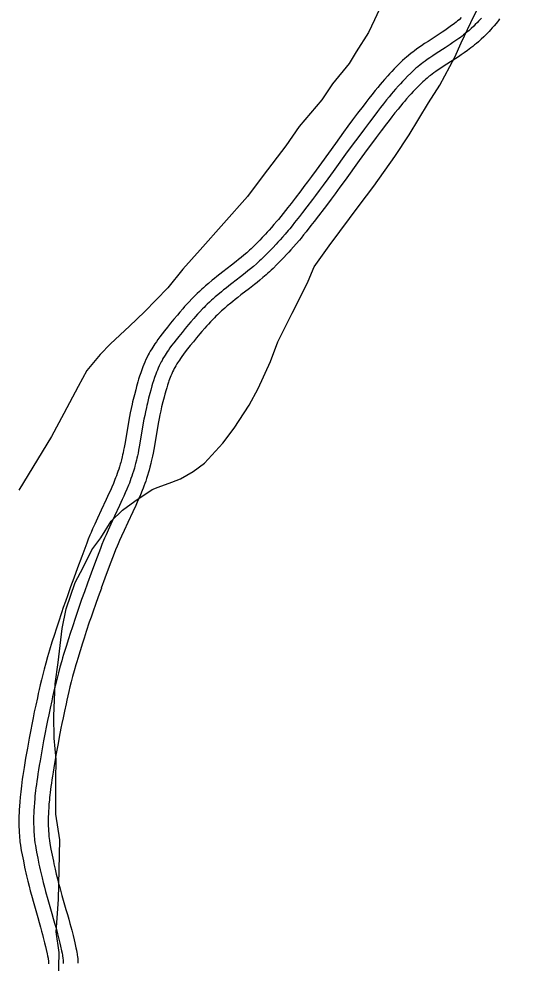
# Model space of a CAD drawing. Extents: x 3192986 to 3230865, y 867483 to 892886.
# Drawn here: x 3227184 to 3227695, y 873558 to 874523 of the extents above; entities that cross this region are included whole.
import ezdxf

# ---------------------------------------------------------------- set-up
doc = ezdxf.new("R2010")
doc.units = 0
doc.layers.add('V-ROAD-CNTR', color=7, linetype='Continuous')
doc.layers.add('V-SITE-VEGE', color=7, linetype='Continuous')

msp = doc.modelspace()

# ---------------------------------------------------------------- linework, layer by layer
at = {"layer": 'V-ROAD-CNTR'}
for points in [[(3227636.71, 874524.71), (3227634.36, 874522.6), (3227632.83, 874521.28), (3227631.31, 874520.01), (3227629.8, 874518.8), (3227628.32, 874517.65), (3227626.85, 874516.54), (3227625.43, 874515.49), (3227622.53, 874513.42), (3227619.77, 874511.52), (3227617.15, 874509.76), (3227612, 874506.4), (3227602.77, 874500.44), (3227599.22, 874498.11), (3227596.1, 874496.01), (3227593.36, 874494.11), (3227590.96, 874492.4), (3227588.86, 874490.86), (3227587.03, 874489.48), (3227585.4, 874488.21), (3227582.66, 874486.01), (3227580.59, 874484.27), (3227579.01, 874482.89), (3227576.75, 874480.82), (3227574.53, 874478.69), (3227571.1, 874475.25), (3227568.16, 874472.22), (3227565.61, 874469.55), (3227563.41, 874467.18), (3227561.48, 874465.07), (3227558.2, 874461.4), (3227555.76, 874458.59), (3227553.93, 874456.45), (3227551.25, 874453.24), (3227548.62, 874450), (3227545.34, 874445.86), (3227542.2, 874441.87), (3227539.18, 874437.98), (3227536.28, 874434.2), (3227530.73, 874426.89), (3227525.57, 874420), (3227520.79, 874413.53), (3227516.33, 874407.46), (3227508.05, 874396.08), (3227493.67, 874376.21), (3227488.28, 874368.81), (3227483.56, 874362.35), (3227479.41, 874356.73), (3227475.78, 874351.83), (3227472.58, 874347.58), (3227466.94, 874340.14), (3227462.68, 874334.62), (3227459.48, 874330.51), (3227454.59, 874324.36), (3227452.15, 874321.33), (3227449.69, 874318.31), (3227448.16, 874316.45), (3227445.21, 874312.96), (3227442.6, 874309.97), (3227440.29, 874307.37), (3227438.24, 874305.11), (3227436.45, 874303.16), (3227433.21, 874299.73), (3227430.79, 874297.22), (3227427.07, 874293.44), (3227423.3, 874289.72), (3227421.78, 874288.26), (3227420.28, 874286.86), (3227418.81, 874285.51), (3227417.38, 874284.24), (3227414.48, 874281.72), (3227411.73, 874279.4), (3227409.1, 874277.24), (3227406.6, 874275.23), (3227401.77, 874271.43), (3227393.11, 874264.72)], [(3227657.19, 874524.11), (3227655.67, 874522.44), (3227654.33, 874520.99), (3227653.13, 874519.74), (3227650.99, 874517.59), (3227649.36, 874516), (3227646.85, 874513.65), (3227644.28, 874511.34), (3227642.52, 874509.83), (3227640.8, 874508.4), (3227639.11, 874507.04), (3227637.45, 874505.75), (3227635.83, 874504.52), (3227634.25, 874503.35), (3227631.15, 874501.14), (3227628.2, 874499.11), (3227625.42, 874497.25), (3227620.17, 874493.82), (3227610.95, 874487.87), (3227607.53, 874485.62), (3227604.55, 874483.62), (3227601.98, 874481.84), (3227599.75, 874480.25), (3227597.82, 874478.83), (3227596.14, 874477.57), (3227594.7, 874476.45), (3227592.2, 874474.44), (3227590.36, 874472.89), (3227589, 874471.7), (3227587, 874469.87), (3227585.04, 874467.99), (3227581.78, 874464.72), (3227578.97, 874461.83), (3227576.53, 874459.27), (3227574.43, 874457.01), (3227572.6, 874455.01), (3227569.45, 874451.48), (3227567.12, 874448.8), (3227565.39, 874446.78), (3227562.84, 874443.71), (3227560.32, 874440.6), (3227557.11, 874436.56), (3227554.02, 874432.63), (3227551.05, 874428.81), (3227548.19, 874425.1), (3227542.7, 874417.86), (3227537.61, 874411.05), (3227532.86, 874404.64), (3227528.44, 874398.61), (3227520.19, 874387.27), (3227505.81, 874367.4), (3227500.4, 874359.97), (3227495.65, 874353.47), (3227491.47, 874347.8), (3227487.79, 874342.86), (3227484.56, 874338.54), (3227478.85, 874331.03), (3227474.53, 874325.42), (3227471.26, 874321.23), (3227466.31, 874314.99), (3227463.81, 874311.89), (3227461.29, 874308.79), (3227459.67, 874306.84), (3227456.6, 874303.2), (3227453.87, 874300.06), (3227451.45, 874297.34), (3227449.31, 874294.98), (3227447.42, 874292.93), (3227444.07, 874289.38), (3227441.53, 874286.75), (3227437.68, 874282.84), (3227433.77, 874278.98), (3227432.1, 874277.38), (3227430.47, 874275.85), (3227428.87, 874274.39), (3227427.3, 874272.99), (3227424.23, 874270.32), (3227421.32, 874267.86), (3227418.56, 874265.6), (3227415.94, 874263.5), (3227411, 874259.61), (3227402.3, 874252.86)], [(3227675.87, 874523.32), (3227674.71, 874521.78), (3227673.54, 874520.28), (3227672.4, 874518.86), (3227670.31, 874516.34), (3227668.41, 874514.16), (3227666.72, 874512.29), (3227665.22, 874510.68), (3227663.86, 874509.27), (3227661.54, 874506.93), (3227659.71, 874505.15), (3227656.99, 874502.6), (3227654.19, 874500.08), (3227652.22, 874498.38), (3227650.29, 874496.78), (3227648.41, 874495.27), (3227646.58, 874493.85), (3227644.81, 874492.51), (3227643.06, 874491.22), (3227639.76, 874488.86), (3227636.64, 874486.71), (3227633.7, 874484.74), (3227628.34, 874481.23), (3227619.14, 874475.3), (3227615.84, 874473.13), (3227613.01, 874471.23), (3227610.6, 874469.56), (3227608.53, 874468.09), (3227606.77, 874466.8), (3227605.26, 874465.66), (3227604, 874464.68), (3227601.74, 874462.86), (3227600.14, 874461.51), (3227599, 874460.51), (3227597.26, 874458.92), (3227595.55, 874457.28), (3227592.47, 874454.19), (3227589.78, 874451.43), (3227587.46, 874448.99), (3227585.45, 874446.83), (3227583.73, 874444.95), (3227580.7, 874441.56), (3227578.49, 874439.02), (3227576.86, 874437.11), (3227574.42, 874434.18), (3227572.02, 874431.21), (3227568.88, 874427.27), (3227565.84, 874423.4), (3227562.92, 874419.64), (3227560.11, 874415.99), (3227554.68, 874408.84), (3227549.64, 874402.1), (3227544.94, 874395.74), (3227540.55, 874389.76), (3227532.33, 874378.46), (3227517.95, 874358.6), (3227512.52, 874351.13), (3227507.74, 874344.59), (3227503.53, 874338.88), (3227499.81, 874333.88), (3227496.53, 874329.51), (3227490.77, 874321.91), (3227486.38, 874316.22), (3227483.05, 874311.95), (3227478.02, 874305.62), (3227475.46, 874302.45), (3227472.89, 874299.28), (3227471.18, 874297.22), (3227467.99, 874293.44), (3227465.13, 874290.15), (3227462.6, 874287.31), (3227460.37, 874284.85), (3227458.39, 874282.7), (3227454.93, 874279.03), (3227452.27, 874276.28), (3227448.28, 874272.23), (3227444.23, 874268.24), (3227442.43, 874266.5), (3227440.65, 874264.84), (3227438.93, 874263.26), (3227437.22, 874261.73), (3227433.99, 874258.92), (3227430.91, 874256.33), (3227428.01, 874253.96), (3227425.28, 874251.76), (3227420.24, 874247.78), (3227411.49, 874241.01)], [(3227393.09, 874264.71), (3227389.81, 874262.15), (3227386.9, 874259.87), (3227384.35, 874257.84), (3227382.09, 874256.02), (3227378.2, 874252.81), (3227375.28, 874250.32), (3227373.09, 874248.4), (3227371.43, 874246.92), (3227369.01, 874244.7), (3227366.62, 874242.42), (3227364.74, 874240.58), (3227363.03, 874238.86), (3227361.42, 874237.22), (3227358.52, 874234.18), (3227356.02, 874231.47), (3227353.88, 874229.09), (3227352.01, 874226.98), (3227348.85, 874223.33), (3227346.48, 874220.54), (3227343.02, 874216.39), (3227339.6, 874212.22), (3227336.27, 874208.11), (3227333.35, 874204.46), (3227330.79, 874201.17), (3227328.57, 874198.23), (3227326.64, 874195.59), (3227324.98, 874193.23), (3227323.55, 874191.12), (3227322.31, 874189.23), (3227321.24, 874187.55), (3227320.3, 874186.02), (3227318.77, 874183.42), (3227317.62, 874181.37), (3227316.76, 874179.77), (3227315.55, 874177.41), (3227314.38, 874174.98), (3227313.19, 874172.33), (3227312.14, 874169.85), (3227311.21, 874167.53), (3227310.38, 874165.36), (3227309.64, 874163.33), (3227308.97, 874161.4), (3227307.82, 874157.91), (3227306.86, 874154.83), (3227306.07, 874152.13), (3227304.79, 874147.54), (3227303.87, 874144.08), (3227302.57, 874139.02), (3227301.3, 874133.97), (3227300.71, 874131.6), (3227300.16, 874129.22), (3227299.18, 874124.76), (3227298.33, 874120.56), (3227297.58, 874116.59), (3227292.74, 874088.36), (3227292.12, 874085.04), (3227291.54, 874082.13), (3227291.02, 874079.61), (3227290.54, 874077.43), (3227290.11, 874075.57), (3227289.29, 874072.25), (3227288.65, 874069.83), (3227288.16, 874068.07), (3227287.36, 874065.39), (3227286.5, 874062.72), (3227285.74, 874060.49), (3227284.95, 874058.29), (3227284.17, 874056.16), (3227283.39, 874054.1), (3227282.61, 874052.13), (3227281.02, 874048.22), (3227279.48, 874044.58), (3227277.99, 874041.16), (3227276.55, 874037.96), (3227273.76, 874031.87), (3227268.67, 874021.09), (3227264.82, 874012.89), (3227261.94, 874006.63), (3227259.81, 874001.86), (3227258.25, 873998.24), (3227257.08, 873995.47), (3227255.4, 873991.33), (3227253.78, 873987.17), (3227248.71, 873973.64), (3227244.33, 873961.83), (3227240.55, 873951.49)], [(3227402.3, 874252.86), (3227399.04, 874250.33), (3227396.2, 874248.1), (3227393.72, 874246.13), (3227391.57, 874244.4), (3227387.84, 874241.32), (3227385.08, 874238.96), (3227383.03, 874237.17), (3227381.51, 874235.81), (3227379.26, 874233.74), (3227377.03, 874231.62), (3227375.3, 874229.93), (3227373.7, 874228.32), (3227372.21, 874226.8), (3227369.46, 874223.92), (3227367.1, 874221.36), (3227365.06, 874219.1), (3227363.29, 874217.1), (3227360.23, 874213.57), (3227357.96, 874210.89), (3227354.59, 874206.84), (3227351.23, 874202.74), (3227347.95, 874198.71), (3227345.13, 874195.17), (3227342.7, 874192.05), (3227340.62, 874189.29), (3227338.84, 874186.85), (3227337.32, 874184.69), (3227336.02, 874182.78), (3227334.91, 874181.09), (3227333.96, 874179.6), (3227333.15, 874178.28), (3227331.77, 874175.94), (3227330.77, 874174.16), (3227330.04, 874172.8), (3227328.99, 874170.74), (3227327.98, 874168.65), (3227326.94, 874166.32), (3227326.01, 874164.13), (3227325.18, 874162.07), (3227324.44, 874160.13), (3227323.77, 874158.3), (3227323.17, 874156.58), (3227322.11, 874153.34), (3227321.22, 874150.49), (3227320.49, 874147.99), (3227319.26, 874143.6), (3227318.39, 874140.29), (3227317.11, 874135.32), (3227315.85, 874130.33), (3227315.3, 874128.09), (3227314.79, 874125.91), (3227313.86, 874121.67), (3227313.05, 874117.68), (3227312.34, 874113.93), (3227307.51, 874085.71), (3227306.85, 874082.2), (3227306.24, 874079.13), (3227305.68, 874076.46), (3227305.17, 874074.12), (3227304.7, 874072.09), (3227303.82, 874068.54), (3227303.12, 874065.89), (3227302.57, 874063.91), (3227301.68, 874060.95), (3227300.74, 874058.01), (3227299.9, 874055.55), (3227299.06, 874053.18), (3227298.22, 874050.9), (3227297.38, 874048.7), (3227296.55, 874046.57), (3227294.88, 874042.47), (3227293.26, 874038.66), (3227291.71, 874035.09), (3227290.21, 874031.76), (3227287.35, 874025.54), (3227282.24, 874014.7), (3227278.42, 874006.57), (3227275.6, 874000.45), (3227273.55, 873995.83), (3227272.04, 873992.36), (3227270.94, 873989.74), (3227269.34, 873985.8), (3227267.8, 873981.82), (3227262.76, 873968.4), (3227258.4, 873956.65), (3227254.64, 873946.35)], [(3227411.51, 874241.02), (3227408.27, 874238.51), (3227405.5, 874236.33), (3227403.1, 874234.43), (3227401.06, 874232.78), (3227397.48, 874229.82), (3227394.88, 874227.61), (3227392.97, 874225.94), (3227391.59, 874224.7), (3227389.5, 874222.78), (3227387.45, 874220.83), (3227385.86, 874219.27), (3227384.37, 874217.78), (3227383.01, 874216.39), (3227380.41, 874213.66), (3227378.18, 874211.24), (3227376.25, 874209.1), (3227374.58, 874207.22), (3227371.62, 874203.81), (3227369.44, 874201.24), (3227366.15, 874197.28), (3227362.85, 874193.26), (3227359.64, 874189.3), (3227356.9, 874185.88), (3227354.6, 874182.92), (3227352.67, 874180.36), (3227351.03, 874178.12), (3227349.66, 874176.16), (3227348.5, 874174.45), (3227347.51, 874172.96), (3227346.68, 874171.65), (3227346, 874170.54), (3227344.77, 874168.46), (3227343.92, 874166.94), (3227343.33, 874165.84), (3227342.43, 874164.08), (3227341.58, 874162.32), (3227340.68, 874160.32), (3227339.87, 874158.41), (3227339.15, 874156.61), (3227338.5, 874154.89), (3227337.9, 874153.26), (3227337.38, 874151.76), (3227336.39, 874148.77), (3227335.58, 874146.16), (3227334.91, 874143.86), (3227333.74, 874139.66), (3227332.9, 874136.51), (3227331.65, 874131.62), (3227330.4, 874126.7), (3227329.88, 874124.58), (3227329.41, 874122.59), (3227328.54, 874118.58), (3227327.77, 874114.8), (3227327.1, 874111.27), (3227322.27, 874083.06), (3227321.58, 874079.35), (3227320.94, 874076.13), (3227320.35, 874073.3), (3227319.8, 874070.82), (3227319.29, 874068.61), (3227318.36, 874064.83), (3227317.59, 874061.94), (3227316.98, 874059.74), (3227316.01, 874056.51), (3227314.98, 874053.29), (3227314.07, 874050.61), (3227313.16, 874048.08), (3227312.26, 874045.64), (3227311.37, 874043.29), (3227310.48, 874041.01), (3227308.74, 874036.73), (3227307.04, 874032.73), (3227305.42, 874029.02), (3227303.87, 874025.56), (3227300.95, 874019.21), (3227295.82, 874008.31), (3227292.02, 874000.25), (3227289.27, 873994.26), (3227287.28, 873989.8), (3227285.84, 873986.47), (3227284.8, 873984.01), (3227283.28, 873980.26), (3227281.81, 873976.48), (3227276.81, 873963.16), (3227272.48, 873951.46), (3227268.73, 873941.2)], [(3227240.53, 873951.43), (3227237.26, 873942.36), (3227234.43, 873934.38), (3227231.99, 873927.38), (3227229.87, 873921.24), (3227228.03, 873915.83), (3227224.88, 873906.39), (3227222.56, 873899.26), (3227220.84, 873893.89), (3227218.31, 873885.83), (3227215.84, 873877.73), (3227214.82, 873874.28), (3227213.84, 873870.92), (3227212.03, 873864.47), (3227210.39, 873858.39), (3227208.92, 873852.7), (3227207.58, 873847.36), (3227206.37, 873842.36), (3227205.27, 873837.67), (3227204.26, 873833.27), (3227203.34, 873829.12), (3227201.67, 873821.41), (3227200.26, 873814.63), (3227199.07, 873808.7), (3227198.04, 873803.5), (3227196.31, 873794.44), (3227195.05, 873787.61), (3227193.2, 873777.39), (3227191.39, 873767.14), (3227190.56, 873762.37), (3227189.81, 873757.86), (3227189.12, 873753.61), (3227188.51, 873749.61), (3227187.96, 873745.85), (3227187.46, 873742.3), (3227187.03, 873738.97), (3227186.64, 873735.83), (3227186.31, 873732.88), (3227186.01, 873730.12), (3227185.75, 873727.48), (3227185.33, 873722.62), (3227185.02, 873718.32), (3227184.81, 873714.54), (3227184.67, 873711.23), (3227184.58, 873708.33), (3227184.53, 873705.78), (3227184.51, 873703.52), (3227184.52, 873699.65), (3227184.58, 873696.71), (3227184.65, 873694.46), (3227184.8, 873691.17), (3227185.01, 873687.84), (3227185.18, 873685.68), (3227185.38, 873683.67), (3227185.6, 873681.76), (3227186.06, 873678.36), (3227186.52, 873675.39), (3227186.96, 873672.8), (3227187.77, 873668.44), (3227189.04, 873662.12), (3227190.31, 873655.91), (3227190.93, 873652.89), (3227191.57, 873649.9), (3227192.23, 873647), (3227193.53, 873641.48), (3227194.83, 873636.33), (3227196.09, 873631.52), (3227197.3, 873627.03), (3227199.62, 873618.74), (3227203.73, 873604.39), (3227205.25, 873599.07), (3227206.56, 873594.45), (3227207.67, 873590.42), (3227208.62, 873586.92), (3227209.42, 873583.88), (3227210.78, 873578.53), (3227211.74, 873574.56), (3227212.42, 873571.63), (3227213.4, 873567.16), (3227213.86, 873564.97), (3227214.28, 873562.81), (3227214.42, 873562.05), (3227214.53, 873561.37), (3227214.62, 873560.77), (3227214.77, 873559.38), (3227214.85, 873558.16), (3227214.9, 873556.76)], [(3227254.64, 873946.35), (3227251.39, 873937.32), (3227248.58, 873929.4), (3227246.16, 873922.46), (3227244.06, 873916.38), (3227242.25, 873911.05), (3227239.13, 873901.69), (3227236.83, 873894.65), (3227235.14, 873889.36), (3227232.64, 873881.4), (3227230.21, 873873.4), (3227229.21, 873870.05), (3227228.26, 873866.8), (3227226.49, 873860.49), (3227224.9, 873854.56), (3227223.45, 873849), (3227222.15, 873843.78), (3227220.96, 873838.88), (3227219.88, 873834.28), (3227218.89, 873829.96), (3227217.99, 873825.91), (3227216.34, 873818.3), (3227214.95, 873811.62), (3227213.78, 873805.78), (3227212.77, 873800.65), (3227211.05, 873791.66), (3227209.8, 873784.91), (3227207.96, 873774.75), (3227206.16, 873764.56), (3227205.35, 873759.85), (3227204.61, 873755.43), (3227203.94, 873751.28), (3227203.34, 873747.38), (3227202.81, 873743.73), (3227202.33, 873740.3), (3227201.91, 873737.08), (3227201.54, 873734.07), (3227201.22, 873731.24), (3227200.93, 873728.59), (3227200.69, 873726.1), (3227200.29, 873721.44), (3227199.99, 873717.36), (3227199.79, 873713.79), (3227199.66, 873710.68), (3227199.57, 873707.95), (3227199.53, 873705.56), (3227199.51, 873703.48), (3227199.52, 873699.83), (3227199.58, 873697.1), (3227199.64, 873695.05), (3227199.78, 873691.98), (3227199.97, 873688.91), (3227200.12, 873687.03), (3227200.3, 873685.26), (3227200.49, 873683.61), (3227200.91, 873680.51), (3227201.33, 873677.8), (3227201.73, 873675.43), (3227202.5, 873671.29), (3227203.74, 873665.09), (3227205, 873658.92), (3227205.61, 873655.98), (3227206.22, 873653.13), (3227206.84, 873650.37), (3227208.11, 873645.04), (3227209.36, 873640.05), (3227210.58, 873635.38), (3227211.76, 873631.01), (3227214.05, 873622.82), (3227218.15, 873608.52), (3227219.68, 873603.17), (3227221, 873598.48), (3227222.14, 873594.38), (3227223.11, 873590.79), (3227223.94, 873587.65), (3227225.34, 873582.15), (3227226.34, 873578.03), (3227227.06, 873574.93), (3227228.08, 873570.28), (3227228.56, 873567.95), (3227229.02, 873565.63), (3227229.21, 873564.59), (3227229.37, 873563.59), (3227229.5, 873562.62), (3227229.71, 873560.72), (3227229.84, 873558.93), (3227229.89, 873557.25)], [(3227268.75, 873941.26), (3227265.51, 873932.27), (3227262.73, 873924.42), (3227260.33, 873917.55), (3227258.25, 873911.53), (3227256.47, 873906.26), (3227253.37, 873896.99), (3227251.11, 873890.04), (3227249.44, 873884.83), (3227246.97, 873876.97), (3227244.57, 873869.08), (3227243.6, 873865.82), (3227242.69, 873862.68), (3227240.95, 873856.51), (3227239.4, 873850.73), (3227237.99, 873845.3), (3227236.71, 873840.19), (3227235.55, 873835.39), (3227234.49, 873830.89), (3227233.52, 873826.65), (3227232.64, 873822.69), (3227231.02, 873815.19), (3227229.65, 873808.62), (3227228.49, 873802.85), (3227227.49, 873797.8), (3227225.79, 873788.89), (3227224.56, 873782.21), (3227222.73, 873772.11), (3227220.94, 873761.98), (3227220.14, 873757.34), (3227219.41, 873753), (3227218.76, 873748.95), (3227218.18, 873745.16), (3227217.66, 873741.61), (3227217.2, 873738.3), (3227216.79, 873735.2), (3227216.44, 873732.3), (3227216.13, 873729.59), (3227215.86, 873727.06), (3227215.63, 873724.72), (3227215.24, 873720.26), (3227214.96, 873716.4), (3227214.77, 873713.05), (3227214.65, 873710.12), (3227214.57, 873707.57), (3227214.53, 873705.34), (3227214.51, 873703.44), (3227214.52, 873700.01), (3227214.57, 873697.49), (3227214.63, 873695.63), (3227214.76, 873692.79), (3227214.93, 873689.98), (3227215.06, 873688.37), (3227215.21, 873686.86), (3227215.38, 873685.46), (3227215.75, 873682.66), (3227216.13, 873680.21), (3227216.5, 873678.06), (3227217.23, 873674.14), (3227218.45, 873668.07), (3227219.7, 873661.93), (3227220.29, 873659.07), (3227220.87, 873656.35), (3227221.46, 873653.75), (3227222.68, 873648.6), (3227223.89, 873643.78), (3227225.08, 873639.24), (3227226.23, 873634.98), (3227228.48, 873626.91), (3227232.57, 873612.65), (3227234.11, 873607.26), (3227235.45, 873602.51), (3227236.61, 873598.34), (3227237.6, 873594.66), (3227238.46, 873591.42), (3227239.9, 873585.77), (3227240.93, 873581.49), (3227241.69, 873578.23), (3227242.75, 873573.4), (3227243.26, 873570.93), (3227243.75, 873568.44), (3227243.99, 873567.13), (3227244.2, 873565.82), (3227244.39, 873564.47), (3227244.65, 873562.06), (3227244.82, 873559.7), (3227244.88, 873557.74)]]:
    msp.add_lwpolyline(points, dxfattribs=at)
msp.add_spline([(3224951.99, 873264.97), (3224977.5, 873311.13), (3225010.07, 873358.37), (3225021.93, 873381.62), (3225028.79, 873407.19), (3225031.83, 873448.45), (3225027.82, 873496.39), (3224997.55, 873622.54), (3224978.24, 873749.79), (3224982.86, 873794.49), (3225005.6, 873934.04), (3225049.55, 874077.58), (3225069.66, 874131.16), (3225095.25, 874176.35), (3225122.69, 874208.59), (3225275.03, 874361.94), (3225308.9, 874403.17), (3225346.09, 874437.18), (3225384.17, 874467.76), (3225497.29, 874538.18), (3225537.44, 874551.21), (3225579.84, 874556.84), (3225625.82, 874556.36), (3225691.92, 874535.98), (3225743.89, 874517.59), (3225770.6, 874516.15), (3225906.59, 874516.69), (3225998.31, 874503.15), (3226219.8, 874510.55), (3226241.34, 874516.53), (3226259.81, 874527.94), (3226277.05, 874550.12), (3226289.24, 874579.75), (3226309.56, 874628.98), (3226341.31, 874678.46), (3226355.89, 874696.84), (3226376.21, 874712.86), (3226453.36, 874754.96), (3226528.25, 874807.73), (3226565.85, 874833.53), (3226645.65, 874882.43), (3226752.69, 874977.44), (3226814.5, 875079.14), (3226844.49, 875174.36), (3226866.53, 875225.49), (3226902.03, 875370.52), (3226923.34, 875425.87), (3226954.66, 875471.81), (3226990.6, 875504.04), (3227038.6, 875523.1), (3227074.04, 875524.54), (3227117.72, 875526.74), (3227254.98, 875510.99), (3227296.82, 875520.29), (3227417.3, 875564.02), (3227493.71, 875605.2), (3227529.6, 875636.68), (3227566.04, 875664.14), (3227647.02, 875692.32), (3227773.84, 875716.16), (3227904.08, 875727.69), (3228036.8, 875728.62), (3228120.81, 875742.17), (3228203.51, 875762.73), (3228283.19, 875795.95), (3228320.94, 875824), (3228354.66, 875862.98), (3228417.13, 875960.21), (3228450.43, 876000.8), (3228486.69, 876029.93), (3228556.62, 876061.86)], degree=3, dxfattribs=at)
at = {"layer": 'V-SITE-VEGE'}
for p, q in [((3227557.23, 874542.38), (3227548.11, 874522.5)), ((3227646.61, 874519.67), (3227652.08, 874531.77)), ((3227548.11, 874522.5), (3227541.75, 874509.54)), ((3227636.61, 874498.94), (3227646.61, 874519.67)), ((3227541.75, 874509.54), (3227529.15, 874489.73)), ((3227630.21, 874484.24), (3227636.61, 874498.94)), ((3227529.15, 874489.73), (3227521.93, 874477.66)), ((3227614.82, 874455.76), (3227630.21, 874484.24)), ((3227521.93, 874477.66), (3227504.95, 874457.07)), ((3227504.95, 874457.07), (3227494.16, 874440.71)), ((3227603.12, 874437.68), (3227614.82, 874455.76)), ((3227494.16, 874440.71), (3227470.95, 874413.26)), ((3227583.29, 874404.93), (3227603.12, 874437.68)), ((3227470.95, 874413.26), (3227457.47, 874393.47)), ((3227568.89, 874382.54), (3227583.29, 874404.93)), ((3227457.47, 874393.47), (3227434.2, 874363.4)), ((3227547.36, 874352.44), (3227568.89, 874382.54)), ((3227434.2, 874363.4), (3227418.07, 874341.92)), ((3227532.14, 874332.68), (3227547.36, 874352.44)), ((3227418.07, 874341.92), (3227369.89, 874287.05)), ((3227512.43, 874306.03), (3227532.14, 874332.68)), ((3227501.67, 874291.42), (3227512.43, 874306.03)), ((3227369.89, 874287.05), (3227352.06, 874267.35)), ((3227486.42, 874269.92), (3227501.67, 874291.42)), ((3227352.06, 874267.35), (3227336.85, 874248.46)), ((3227480.02, 874255.22), (3227486.42, 874269.92)), ((3227336.85, 874248.46), (3227312.81, 874223.64)), ((3227472.74, 874239.66), (3227480.02, 874255.22)), ((3227463.68, 874222.4), (3227472.74, 874239.66)), ((3227312.81, 874223.64), (3227297.7, 874209.11)), ((3227449.14, 874193.03), (3227463.68, 874222.4)), ((3227297.7, 874209.11), (3227278.16, 874191.19)), ((3227278.16, 874191.19), (3227267.47, 874180.06)), ((3227441.77, 874173.12), (3227449.14, 874193.03)), ((3227267.47, 874180.06), (3227254.06, 874163.75)), ((3227429.01, 874145.46), (3227441.77, 874173.12)), ((3227254.06, 874163.75), (3227245.02, 874147.36)), ((3227245.02, 874147.36), (3227230.52, 874119.74)), ((3227419.94, 874128.2), (3227429.01, 874145.46)), ((3227404.66, 874104.95), (3227419.94, 874128.2)), ((3227230.52, 874119.74), (3227217.84, 874096.44)), ((3227393.01, 874089.49), (3227404.66, 874104.95)), ((3227217.84, 874096.44), (3227184.48, 874041.29)), ((3227374.29, 874068.92), (3227393.01, 874089.49)), ((3227362.78, 874060.43), (3227374.29, 874068.92)), ((3227349.55, 874052.84), (3227362.78, 874060.43)), ((3227320.56, 874042.08), (3227326.71, 874044.57)), ((3227326.71, 874044.57), (3227340.76, 874049.53)), ((3227340.76, 874049.53), (3227349.55, 874052.84)), ((3227302.87, 874030.22), (3227320.56, 874042.08)), ((3227290.48, 874020.87), (3227302.87, 874030.22)), ((3227278.93, 874009.76), (3227290.48, 874020.87)), ((3227268.12, 873992.53), (3227278.93, 874009.76)), ((3227259.16, 873980.5), (3227268.12, 873992.53)), ((3227250.08, 873962.36), (3227259.16, 873980.5)), ((3227241.92, 873946.83), (3227250.08, 873962.36)), ((3227232.67, 873919.97), (3227241.92, 873946.83)), ((3227228.78, 873899.99), (3227232.67, 873919.97)), ((3227224.6, 873865.19), (3227228.78, 873899.99)), ((3227221.56, 873843.44), (3227224.6, 873865.19)), ((3227220.03, 873810.33), (3227221.56, 873843.44)), ((3227220.45, 873787.64), (3227220.03, 873810.33)), ((3227222.63, 873765.8), (3227220.45, 873787.64)), ((3227222.22, 873744.87), (3227222.63, 873765.8)), ((3227222.4, 873709.98), (3227222.22, 873744.87)), ((3227226.24, 873683.74), (3227222.4, 873709.98)), ((3227225.03, 873622.72), (3227226.24, 873683.74)), ((3227222.63, 873589.62), (3227225.03, 873622.72)), ((3227225.71, 873568.63), (3227222.63, 873589.62)), ((3227225.12, 873538.98), (3227225.71, 873568.63))]:
    msp.add_line(p, q, dxfattribs=at)

doc.saveas('drawing.dxf')
